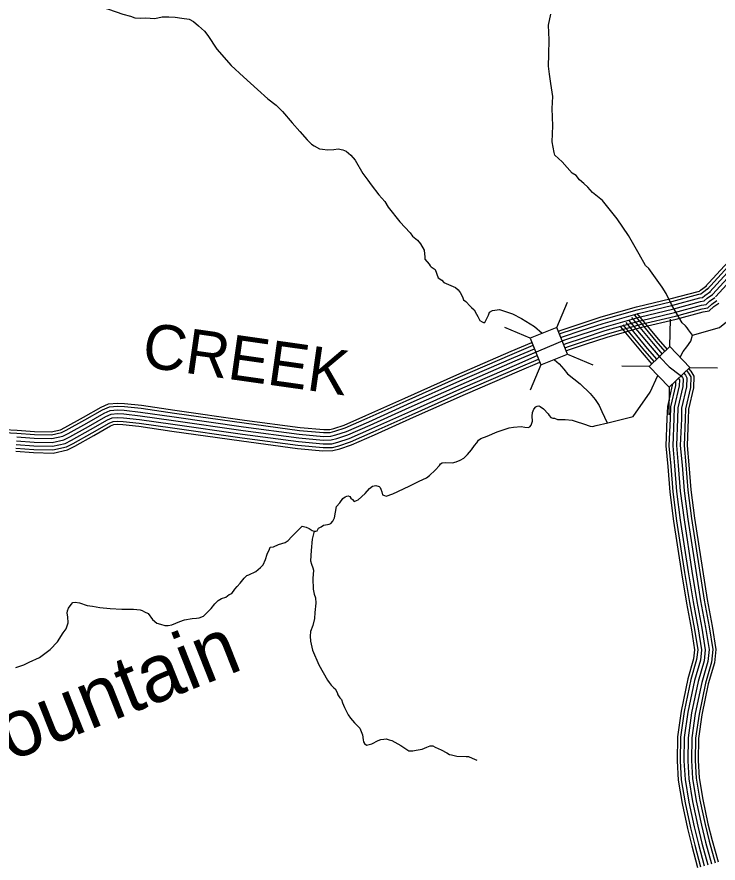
# Model space of a CAD drawing. Extents: x 1551132 to 1791609, y 378168 to 563823.
# Drawn here: x 1664983 to 1670772, y 408888 to 415876 of the extents above; entities that cross this region are included whole.
import ezdxf

# ---------------------------------------------------------------- set-up
doc = ezdxf.new("R2010")
doc.units = 0
for name, color, linetype in [('DESIGN - DRAINAGE - Bridges and Cross Drains Size Text', 7, 'Continuous'), ('DESIGN - ROW - Right-of-Way and Easement Labels', 7, 'Continuous'), ('DESIGN - TRANSPORTATION - Text', 7, 'Continuous'), ('SURVEY - CONTOURS - Index with Text', 7, 'Continuous'), ('SURVEY - DRAINAGE - Storm Sewer', 7, 'Continuous')]:
    doc.layers.add(name, color=color, linetype=linetype)

msp = doc.modelspace()

# ---------------------------------------------------------------- linework, layer by layer
at = {"layer": 'DESIGN - TRANSPORTATION - Text'}
for points in [[(1664838.173, 416135.644), (1665013.527, 416172.645), (1665203.14, 416115.21), (1665320.895, 416078.318), (1665570.314, 415990.407), (1665737.969, 415939.139), (1665855.699, 415898.238), (1665919.589, 415881.754), (1665957.505, 415869.471), (1666005.471, 415865.121), (1666043.495, 415868.862), (1666121.468, 415864.304), (1666181.542, 415875.896), (1666237.549, 415877.504), (1666289.531, 415875.129)], [(1670561.188, 413248.421), (1670526.472, 413292.93), (1670516.581, 413309.031), (1670502.681, 413325.156), (1670474.84, 413349.39), (1670449.149, 413395.65), (1670387.85, 413502.252), (1670344.426, 413590.705), (1670310.785, 413645.031), (1670199.788, 413798.068), (1670173.964, 413824.294), (1670120.573, 413916.822), (1670031.592, 414071.701), (1669938.486, 414208.587), (1669817.481, 414359.691), (1669735.924, 414426.376), (1669696.217, 414470.728), (1669662.409, 414501.02), (1669628.61, 414531.304), (1669598.836, 414565.572), (1669566.97, 414585.83), (1669483.597, 414680.575), (1669423.957, 414735.084), (1669418.09, 414755.16), (1669402.666, 414843.412), (1669407.541, 414977.599), (1669402.474, 415119.861), (1669407.116, 415217.989), (1669391.825, 415326.275), (1669380.325, 415402.477), (1669370.758, 415468.654), (1669373.392, 415564.789), (1669376.192, 415686.976), (1669370.975, 415807.204), (1669391.583, 415899.207)], [(1666289.531, 415875.129), (1666343.471, 415866.729), (1666403.403, 415856.296), (1666439.286, 415838.012), (1666483.06, 415803.644), (1666532.75, 415757.218), (1666558.524, 415722.976), (1666633.781, 415610.264), (1666750.895, 415475.211), (1666852.267, 415380.342), (1666969.581, 415275.339), (1667055.071, 415198.612), (1667122.736, 415148.044), (1667174.393, 415095.593), (1667255.774, 415000.865), (1667319.306, 414930.305), (1667378.846, 414859.762), (1667414.621, 414825.452), (1667436.52, 414811.277), (1667480.361, 414786.926), (1667506.335, 414782.735), (1667548.301, 414778.435), (1667598.325, 414782.085), (1667636.349, 414785.818), (1667674.306, 414779.543), (1667700.222, 414767.343), (1667740.013, 414735.008), (1667775.737, 414692.682), (1667839.019, 414584.063), (1667880.651, 414527.67), (1667906.401, 414489.427), (1667969.857, 414406.842), (1668019.481, 414350.398), (1668047.18, 414304.131), (1668144.386, 414183.244), (1668229.784, 414092.492), (1668249.617, 414066.308), (1668289.391, 414031.974), (1668315.191, 414001.739), (1668344.848, 413949.446), (1668350.465, 413891.312), (1668349.623, 413875.086)], [(1668349.623, 413875.086), (1668385.472, 413833.852), (1668394.322, 413821.093), (1668402.264, 413811.018), (1668436.113, 413788.742), (1668461.662, 413720.449), (1668491.545, 413702.207), (1668507.411, 413682.065), (1668603.142, 413641.322), (1668627.008, 413621.121), (1668642.875, 413600.971), (1668660.641, 413564.786), (1668670.482, 413540.678), (1668688.373, 413524.527), (1668724.131, 413488.21), (1668736.056, 413476.109), (1668757.938, 413457.925), (1668777.696, 413421.724), (1668787.563, 413401.624), (1668805.354, 413369.448), (1668823.27, 413357.298), (1668835.237, 413351.206), (1668847.236, 413351.123), (1668877.636, 413413.008), (1668885.794, 413436.983), (1668909.885, 413450.834), (1668967.934, 413458.442), (1669075.698, 413423.616), (1669149.446, 413385.032), (1669257.018, 413320.164), (1669320.625, 413263.987)], [(1670459.015, 413066.424), (1670482.431, 413112.842), (1670514.564, 413150.752), (1670546.746, 413198.661), (1670560.929, 413246.654), (1670784.716, 413310.581), (1670941.071, 413437.409)], [(1669420.423, 413043.798), (1669458.655, 413010.031), (1669498.363, 412965.68), (1669528.112, 412927.404), (1669633.568, 412844.526), (1669717.049, 412765.808), (1669756.715, 412715.44), (1669790.397, 412667.13), (1669812.072, 412616.895), (1669856.604, 412523.993)], [(1669716.207, 412495.492), (1669734.198, 412493.417), (1669764.223, 412501.292), (1669860.295, 412524.901), (1670070.441, 412576.036), (1670210.779, 412775.892), (1670274.503, 412914.104)], [(1666994.304, 411328.068), (1667016.395, 411351.994), (1667034.561, 411395.97), (1667048.719, 411437.955), (1667066.877, 411479.923), (1667074.943, 411497.906), (1667100.943, 411499.798), (1667143.009, 411519.632), (1667197.057, 411535.416), (1667221.115, 411551.333), (1667249.231, 411583.242), (1667291.38, 411623.101), (1667321.488, 411653.002), (1667337.546, 411668.953), (1667371.512, 411662.802), (1667395.461, 411650.677), (1667421.394, 411634.552), (1667433.368, 411628.485), (1667449.368, 411628.418), (1667461.368, 411630.368), (1667473.451, 411652.344), (1667493.492, 411664.269), (1667513.542, 411678.195), (1667547.558, 411684.053), (1667559.574, 411688.003), (1667575.582, 411691.937), (1667589.657, 411711.904), (1667605.756, 411737.863), (1667611.939, 411785.889), (1667620.114, 411831.907), (1667648.23, 411863.816), (1667672.363, 411899.751), (1667692.413, 411913.684), (1667706.429, 411917.626), (1667716.437, 411921.584), (1667730.412, 411915.518), (1667740.353, 411901.459), (1667752.303, 411889.392), (1667768.244, 411875.308), (1667786.277, 411883.233), (1667800.285, 411887.175), (1667858.475, 411938.985), (1667892.625, 411980.878), (1667918.699, 412000.787), (1667944.715, 412006.687), (1667972.673, 411996.553), (1667980.639, 411988.503), (1667986.589, 411976.469), (1667994.506, 411954.402), (1668002.405, 411930.343), (1668016.372, 411922.276), (1668030.355, 411918.21), (1668086.42, 411937.985), (1668220.625, 411999.47), (1668304.773, 412041.146), (1668364.864, 412068.914), (1668388.938, 412088.831), (1668437.095, 412132.674), (1668471.244, 412172.566), (1668481.286, 412184.542), (1668493.319, 412194.5), (1668517.318, 412196.392), (1668579.292, 412192.117), (1668609.325, 412202.001), (1668643.365, 412215.868), (1668673.423, 412231.751), (1668703.531, 412261.652), (1668735.68, 412301.562), (1668761.813, 412337.488), (1668779.896, 412359.43), (1668793.979, 412381.397), (1668812.02, 412393.331), (1668866.085, 412413.115), (1668948.2, 412448.799), (1669048.306, 412482.4), (1669082.322, 412488.258), (1669146.329, 412493.984), (1669176.303, 412487.842), (1669204.286, 412485.725), (1669218.035, 412491.634), (1669228.352, 412503.634), (1669240.477, 412537.618), (1669236.643, 412579.686), (1669238.76, 412609.712), (1669250.868, 412637.687), (1669266.934, 412655.638), (1669278.951, 412661.596), (1669292.959, 412663.538), (1669302.942, 412659.488), (1669330.858, 412639.346), (1669368.69, 412599.128), (1669376.623, 412583.078), (1669390.565, 412569.002), (1669408.531, 412560.91), (1669420.531, 412560.86), (1669446.489, 412550.735), (1669510.47, 412550.452), (1669568.444, 412546.202), (1669600.385, 412534.043), (1669660.3, 412515.759), (1669716.207, 412495.492)], [(1667435.618, 411628.477), (1667421.244, 411562.1), (1667412.627, 411468.006), (1667406.077, 411383.92), (1667413.894, 411355.819), (1667425.694, 411325.685), (1667431.56, 411305.61), (1667425.118, 411237.541), (1667428.543, 411149.372), (1667436.276, 411109.255), (1667448.068, 411077.12), (1667449.776, 411033.036), (1667443.276, 410956.959), (1667438.951, 410906.908), (1667424.585, 410850.914), (1667406.26, 410800.963), (1667403.994, 410760.92), (1667405.735, 410720.844), (1667423.252, 410646.592), (1667476.459, 410526.023), (1667545.607, 410397.328), (1667559.49, 410379.194), (1667577.348, 410357.035), (1667597.222, 410338.859), (1667609.147, 410326.759), (1667626.947, 410296.583), (1667632.813, 410276.508), (1667648.654, 410252.357), (1667662.562, 410238.24), (1667670.396, 410212.139), (1667686.128, 410171.963), (1667717.736, 410111.637), (1667737.552, 410083.453), (1667769.293, 410045.168), (1667793.151, 410022.96), (1667813, 410000.784), (1667836.65, 409946.533), (1667842.375, 409904.423), (1667844.266, 409888.381), (1667852.191, 409876.306), (1667870.082, 409860.155), (1667890.115, 409866.022), (1667914.173, 409873.864), (1667966.338, 409899.54), (1667988.396, 409909.398), (1668012.412, 409911.232), (1668030.42, 409913.107), (1668056.378, 409906.907), (1668078.328, 409898.74), (1668152.059, 409858.155), (1668185.925, 409837.88), (1668217.774, 409815.621), (1668251.765, 409813.371), (1668279.814, 409821.188), (1668327.863, 409828.863), (1668367.962, 409844.605), (1668394.037, 409856.439), (1668416.036, 409856.28), (1668435.961, 409844.122), (1668485.818, 409823.738), (1668533.65, 409797.354), (1668555.55, 409783.179), (1668569.541, 409781.07), (1668615.473, 409770.728), (1668691.446, 409768.187), (1668711.446, 409768.045), (1668741.354, 409753.811), (1668779.244, 409737.519)], [(1664973.559, 410501.962), (1665039.632, 410523.696), (1665083.715, 410547.53), (1665169.838, 410585.198), (1665256.077, 410650.9), (1665316.309, 410714.71), (1665364.591, 410790.578), (1665388.708, 410822.513), (1665404.891, 410870.497), (1665403.082, 410920.557), (1665397.199, 410950.624), (1665401.282, 410970.625), (1665409.366, 410992.617), (1665429.473, 411022.56), (1665445.54, 411040.51), (1665463.539, 411042.435), (1665499.522, 411038.277), (1665561.42, 411015.976), (1665605.386, 411009.776), (1665667.334, 410999.492), (1665751.283, 410991.117), (1665849.23, 410984.684), (1665945.211, 410984.259), (1665999.177, 410978.017), (1666017.151, 410973.934), (1666037.109, 410963.842), (1666065.042, 410947.7), (1666102.849, 410899.473), (1666136.723, 410869.298), (1666168.681, 410861.147), (1666202.63, 410848.98), (1666230.63, 410850.864), (1666260.637, 410854.739), (1666328.727, 410882.473), (1666366.776, 410896.323), (1666428.808, 410908.065), (1666464.807, 410909.907), (1666486.815, 410913.816), (1666522.856, 410925.674), (1666587.088, 410989.459), (1666617.229, 411029.377), (1666645.328, 411055.286), (1666671.394, 411073.187), (1666707.427, 411085.045), (1666735.501, 411104.946), (1666757.534, 411114.863), (1666781.667, 411150.797), (1666801.741, 411170.731), (1666825.849, 411200.657), (1666857.998, 411240.566), (1666882.073, 411262.483), (1666896.098, 411268.425), (1666956.188, 411296.201), (1666994.304, 411328.068)]]:
    msp.add_lwpolyline(points, dxfattribs=at)
at = {"layer": 'SURVEY - CONTOURS - Index with Text'}
for points in [[(1670662.519, 413642.781), (1671181.615, 414209.888), (1671742.111, 414799.054), (1672027.004, 415123.421), (1672074.92, 415128.296), (1672104.961, 415148.988), (1672149.76, 415192.906), (1672219.058, 415284.075), (1672360.105, 415442.379), (1672611.191, 415746.004), (1672721.197, 415873.733)], [(1670680.752, 413626.097), (1671199.682, 414193.021), (1671760.36, 414782.37), (1672039.162, 415099.812), (1672083.728, 415104.345), (1672120.736, 415129.846), (1672168.351, 415176.522), (1672238.15, 415268.35), (1672378.863, 415426.271), (1672630.082, 415730.062), (1672753.813, 415873.733)], [(1670703.618, 413605.164), (1671222.348, 414171.87), (1671783.243, 414761.453), (1672054.42, 415070.203), (1672094.769, 415074.303), (1672140.527, 415105.829), (1672191.659, 415155.963), (1672262.099, 415248.633), (1672402.387, 415406.078), (1672653.773, 415710.062), (1672794.728, 415873.733)], [(1670726.484, 413584.23), (1671245.014, 414150.72), (1671806.126, 414740.527), (1672069.67, 415040.594), (1672105.811, 415044.269), (1672160.318, 415081.82), (1672214.975, 415135.405), (1672286.048, 415228.907), (1672425.912, 415385.878), (1672677.464, 415690.069), (1672835.644, 415873.733)], [(1670749.35, 413563.296), (1671267.68, 414129.569), (1671829.009, 414719.602), (1672084.92, 415010.985), (1672116.852, 415014.235), (1672180.109, 415057.811), (1672238.291, 415114.846), (1672309.998, 415209.182), (1672449.436, 415365.677), (1672701.156, 415670.077), (1672876.552, 415873.733)], [(1670726.484, 413584.23), (1671245.014, 414150.72)], [(1669453.489, 413280.471), (1669475.897, 413289.988), (1669623.926, 413338.373), (1669806.122, 413397.933), (1670098.399, 413481.343), (1670384.084, 413549.987), (1670608.629, 413609.272), (1670617.778, 413611.047), (1670627.636, 413619.981), (1670675.877, 413654.648)], [(1664978.451, 412376.012), (1665124.606, 412365.111), (1665272.811, 412362.22), (1665371.092, 412383.67), (1665419.308, 412407.438), (1665574.071, 412494.707), (1665716.776, 412576.034), (1665760.966, 412595.81), (1665813.065, 412599.501), (1665865.131, 412597.185), (1665999.244, 412582.351), (1666275.429, 412542.608), (1666849.808, 412460.973), (1667310.138, 412400.08), (1667512.325, 412380.821), (1667578.432, 412382.43), (1667624.573, 412394.18), (1667714.896, 412423.706), (1667899.666, 412504.775), (1668221.026, 412649.171), (1668650.841, 412841.026), (1669096.689, 413034.781), (1669506.362, 413208.711), (1669650.867, 413255.946), (1669831.497, 413314.997), (1670120.431, 413397.45), (1670405.283, 413465.893), (1670627.97, 413524.686), (1670658.052, 413530.52), (1670682.227, 413552.421), (1670726.484, 413584.23)], [(1669462.788, 413257.57), (1669484.58, 413266.821), (1669631.601, 413314.88), (1669813.355, 413374.299), (1670104.674, 413457.426), (1670390.125, 413526.02), (1670614.137, 413585.163), (1670629.253, 413588.096), (1670643.203, 413600.722), (1670690.302, 413634.581)], [(1669474.363, 413228.803), (1669495.471, 413237.762), (1669641.234, 413285.413), (1669822.422, 413344.648), (1670112.557, 413427.442), (1670397.708, 413495.952), (1670621.053, 413554.921), (1670643.653, 413559.304), (1670662.711, 413576.571), (1670708.393, 413609.405)], [(1669485.955, 413200.044), (1669506.362, 413208.711), (1669650.867, 413255.946), (1669831.497, 413314.997), (1670120.431, 413397.45), (1670405.283, 413465.893), (1670627.97, 413524.686), (1670658.052, 413530.52), (1670682.227, 413552.421), (1670726.484, 413584.23)], [(1669497.563, 413171.302), (1669517.254, 413179.66), (1669660.501, 413226.478), (1669840.571, 413285.346), (1670128.306, 413367.457), (1670412.858, 413435.834), (1670634.886, 413494.452), (1670672.452, 413501.736), (1670701.743, 413528.27), (1670744.575, 413559.054)], [(1669509.171, 413142.542), (1669528.145, 413150.601), (1669670.134, 413197.011), (1669849.638, 413255.696), (1670136.189, 413337.473), (1670420.441, 413405.767), (1670641.803, 413464.21), (1670686.852, 413472.943), (1670721.251, 413504.119), (1670762.667, 413533.878)], [(1669518.795, 413118.692), (1669537.187, 413126.5), (1669678.117, 413172.568), (1669857.171, 413231.103), (1670142.723, 413312.589), (1670426.724, 413380.833), (1670647.536, 413439.126), (1670698.793, 413449.068), (1670737.442, 413484.085), (1670777.675, 413513.003)], [(1670033.675, 413372.69), (1670211.121, 413158.368), (1670292.677, 413063.674), (1670368.325, 412987.047), (1670460.048, 412918.345), (1670477.956, 412898.187), (1670483.906, 412888.128), (1670481.514, 412824.001), (1670440.382, 412647.855), (1670437.832, 412557.669), (1670428.474, 412335.23), (1670443.507, 412170.776), (1670460.256, 411960.204), (1670490.872, 411723.489), (1670556.395, 411298.153), (1670596.952, 411049.355), (1670637.676, 410828.616), (1670666.642, 410650.044), (1670656.068, 410557.9), (1670606.969, 410387.812), (1670553.311, 410127.555), (1670524.029, 409923.275), (1670520.879, 409732.87), (1670529.978, 409582.483), (1670560.894, 409395.878), (1670603.735, 409193.172), (1670638.942, 409052.644), (1670687.933, 408873.956)], [(1670033.675, 413372.69), (1670211.121, 413158.368), (1670287.769, 413069.374)], [(1670057.55, 413392.458), (1670234.804, 413178.369), (1670310.027, 413091.033)], [(1670081.432, 413412.233), (1670258.486, 413198.378), (1670332.476, 413112.467)], [(1670100.465, 413427.992), (1670277.378, 413214.32), (1670350.251, 413129.709)], [(1669966.11, 413316.747), (1670144.106, 413101.767), (1670224.471, 413008.448)], [(1669985.918, 413333.148), (1670163.755, 413118.359), (1670243.02, 413026.323)], [(1670009.801, 413352.923), (1670187.438, 413138.368), (1670265.395, 413047.849)], [(1664878.47, 412444.755), (1664982.801, 412437.863), (1665127.515, 412427.071), (1665266.72, 412424.355), (1665350.476, 412442.63), (1665390.358, 412462.289), (1665543.497, 412548.642), (1665688.702, 412631.394), (1665745.65, 412656.878), (1665812.249, 412661.603), (1665869.922, 412659.036), (1666007.069, 412643.869), (1666284.204, 412603.985), (1666858.232, 412522.4), (1667317.147, 412461.698), (1667514.517, 412442.898), (1667569.924, 412444.24), (1667607.273, 412453.757), (1667692.755, 412481.699), (1667874.509, 412561.443), (1668195.685, 412705.755), (1668625.85, 412897.769), (1669072.223, 413091.749), (1669243.91, 413164.643)], [(1664878.52, 412469.522), (1664984.535, 412462.514), (1665128.681, 412451.764), (1665264.295, 412449.122), (1665342.251, 412466.139), (1665378.809, 412484.156), (1665531.305, 412570.15), (1665677.51, 412653.469), (1665739.542, 412681.228), (1665811.924, 412686.354), (1665871.831, 412683.695), (1666010.186, 412668.387), (1666287.704, 412628.452), (1666861.591, 412546.892), (1667319.938, 412486.257), (1667515.392, 412467.64), (1667566.524, 412468.882), (1667600.373, 412477.507), (1667683.93, 412504.816), (1667864.476, 412584.035), (1668185.585, 412728.314), (1668615.891, 412920.386), (1669062.464, 413114.458), (1669234.644, 413187.56)], [(1664978.451, 412376.012), (1665124.606, 412365.111), (1665272.811, 412362.22), (1665371.092, 412383.67), (1665419.308, 412407.438), (1665574.071, 412494.707), (1665716.776, 412576.034), (1665760.966, 412595.81), (1665813.065, 412599.501), (1665865.131, 412597.185), (1665999.244, 412582.351), (1666275.429, 412542.608), (1666849.808, 412460.973), (1667310.138, 412400.08), (1667512.325, 412380.821), (1667578.432, 412382.43), (1667624.573, 412394.18), (1667714.896, 412423.706), (1667899.666, 412504.775), (1668221.026, 412649.171), (1668650.841, 412841.026), (1669096.689, 413034.781), (1669267.235, 413107.183)], [(1664980.626, 412406.937), (1665126.065, 412396.087), (1665269.77, 412393.287), (1665360.784, 412413.155), (1665404.833, 412434.863), (1665558.788, 412521.674), (1665702.734, 412603.718), (1665753.308, 412626.344), (1665812.657, 412630.552), (1665867.522, 412628.11), (1666003.161, 412613.11), (1666279.821, 412573.301), (1666854.024, 412491.691), (1667313.638, 412430.889), (1667513.425, 412411.856), (1667574.174, 412413.339), (1667615.923, 412423.964), (1667703.829, 412452.698), (1667887.083, 412533.109), (1668208.359, 412677.463), (1668638.349, 412869.393), (1669084.456, 413063.265), (1669255.577, 413135.917)], [(1664972.301, 412288.509), (1665120.49, 412277.459), (1665281.428, 412274.317), (1665400.266, 412300.252), (1665460.273, 412329.836), (1665617.328, 412418.396), (1665756.5, 412497.707), (1665782.641, 412509.407), (1665814.224, 412511.641), (1665858.356, 412509.682), (1665988.178, 412495.324), (1666263.013, 412455.773), (1666837.883, 412374.071), (1667300.222, 412312.911), (1667509.225, 412293.002), (1667590.473, 412294.978), (1667649.047, 412309.895), (1667746.22, 412341.662), (1667935.265, 412424.606), (1668256.875, 412569.11), (1668686.198, 412760.749), (1669131.304, 412954.179), (1669300.092, 413025.839)], [(1664974.101, 412314.16), (1665121.698, 412303.151), (1665278.903, 412300.085), (1665391.708, 412324.711), (1665448.257, 412352.586), (1665604.645, 412440.772), (1665744.85, 412520.674), (1665776.283, 412534.741), (1665813.882, 412537.4), (1665860.339, 412535.333), (1665991.419, 412520.833), (1666266.655, 412481.232), (1666841.383, 412399.547), (1667303.13, 412338.462), (1667510.134, 412318.745), (1667586.94, 412320.62), (1667641.872, 412334.604), (1667737.037, 412365.713), (1667924.824, 412448.107), (1668246.367, 412592.586), (1668675.832, 412784.283), (1669121.155, 412977.813), (1669290.442, 413049.682)], [(1664976.276, 412345.086), (1665123.148, 412334.136), (1665275.853, 412331.152), (1665381.4, 412354.186), (1665433.782, 412380.012), (1665589.354, 412467.739), (1665730.817, 412548.35), (1665768.625, 412565.275), (1665813.474, 412568.45), (1665862.739, 412566.259), (1665995.328, 412551.592), (1666271.038, 412511.916), (1666845.591, 412430.256), (1667306.638, 412369.271), (1667511.225, 412349.787), (1667582.69, 412351.521), (1667633.223, 412364.396), (1667725.962, 412394.714), (1667912.249, 412476.441), (1668233.692, 412620.878), (1668663.332, 412812.658), (1669108.922, 413006.297), (1669278.818, 413078.424)], [(1670510.797, 412954.563), (1670528.272, 412934.896), (1670546.538, 412904.02), (1670543.246, 412815.718), (1670502.181, 412639.846), (1670499.797, 412555.486), (1670490.589, 412336.755), (1670505.28, 412176.059), (1670521.938, 411966.645), (1670552.262, 411732.189), (1670617.627, 411307.861), (1670658.043, 411059.972), (1670698.767, 410839.208), (1670729.216, 410651.503), (1670717.074, 410545.683), (1670667.2, 410372.929), (1670614.418, 410116.888), (1670585.952, 409918.342), (1670582.91, 409734.228), (1670591.669, 409589.441), (1670621.834, 409407.361), (1670664.158, 409207.123), (1670698.916, 409068.378), (1670747.723, 408890.348)], [(1670528.63, 412971.722), (1670548.338, 412949.53), (1670571.512, 412910.354), (1670567.854, 412812.418), (1670526.813, 412636.655), (1670524.497, 412554.619), (1670515.355, 412337.363), (1670529.905, 412178.159), (1670546.529, 411969.212), (1670576.737, 411735.656), (1670642.043, 411311.728), (1670682.392, 411064.197), (1670723.124, 410843.424), (1670754.157, 410652.078), (1670741.391, 410540.808), (1670691.217, 410366.995), (1670638.776, 410112.63), (1670610.643, 409916.375), (1670607.635, 409734.778), (1670616.26, 409592.216), (1670646.134, 409411.937), (1670688.241, 409212.681), (1670722.824, 409074.653), (1670771.564, 408896.89)], [(1670443.865, 412889.886), (1670452.582, 412880.069), (1670450.648, 412828.143), (1670409.483, 412651.855), (1670406.849, 412558.761), (1670397.416, 412334.463), (1670412.616, 412168.134), (1670429.415, 411956.987), (1670460.181, 411719.139), (1670525.779, 411293.303), (1670566.412, 411044.046), (1670607.127, 410823.324), (1670635.36, 410649.319), (1670625.568, 410564.009), (1670576.853, 410395.254), (1670522.762, 410132.889), (1670493.063, 409925.742), (1670489.863, 409732.187), (1670499.129, 409579.008), (1670530.42, 409390.136), (1670573.527, 409186.197), (1670608.96, 409044.777), (1670658.033, 408865.756)], [(1670466.223, 412911.395), (1670477.956, 412898.187), (1670483.906, 412888.128), (1670481.514, 412824.001), (1670440.382, 412647.855), (1670437.832, 412557.669), (1670428.474, 412335.23), (1670443.507, 412170.776), (1670460.256, 411960.204), (1670490.872, 411723.489), (1670556.395, 411298.153), (1670596.952, 411049.355), (1670637.676, 410828.616), (1670666.642, 410650.044), (1670656.068, 410557.9), (1670606.969, 410387.812), (1670553.311, 410127.555), (1670524.029, 409923.275), (1670520.879, 409732.87), (1670529.978, 409582.483), (1670560.894, 409395.878), (1670603.735, 409193.172), (1670638.942, 409052.644), (1670687.933, 408873.956)], [(1670488.439, 412933.062), (1670503.114, 412916.545), (1670515.222, 412896.07), (1670512.38, 412819.86), (1670471.281, 412643.855), (1670468.815, 412556.578), (1670459.531, 412335.997), (1670474.398, 412173.417), (1670491.097, 411963.42), (1670521.563, 411727.839), (1670587.011, 411303.003), (1670627.493, 411054.663), (1670668.226, 410833.907), (1670697.925, 410650.769), (1670686.567, 410551.792), (1670637.085, 410380.37), (1670583.861, 410122.222), (1670554.995, 409920.808), (1670551.895, 409733.553), (1670560.828, 409585.958), (1670591.368, 409401.62), (1670633.942, 409200.148), (1670668.925, 409060.511), (1670717.832, 408882.156)], [(1670394.416, 412842.085), (1670394.175, 412835.718), (1670352.951, 412659.18), (1670350.167, 412560.753), (1670340.592, 412333.072), (1670356.109, 412163.309), (1670372.992, 411951.095), (1670404.016, 411711.18), (1670469.764, 411284.419), (1670510.529, 411034.338), (1670551.245, 410813.632), (1670578.119, 410647.986), (1670569.761, 410575.184), (1670521.746, 410408.863), (1670466.863, 410142.647), (1670436.414, 409930.25), (1670433.122, 409730.945), (1670442.697, 409572.641), (1670474.679, 409379.627), (1670518.253, 409173.439), (1670554.094, 409030.385), (1670603.343, 408850.763)], [(1670421.041, 412866.161), (1670419.783, 412832.285), (1670378.583, 412655.863), (1670375.867, 412559.853), (1670366.359, 412333.705), (1670381.733, 412165.492), (1670398.574, 411953.762), (1670429.482, 411714.789), (1670495.163, 411288.444), (1670535.862, 411038.738), (1670576.586, 410818.024), (1670604.069, 410648.586), (1670595.061, 410570.117), (1670546.737, 410402.696), (1670492.204, 410138.222), (1670462.105, 409928.208), (1670458.847, 409731.512), (1670468.288, 409575.524), (1670499.954, 409384.394), (1670543.311, 409179.222), (1670578.969, 409036.91), (1670628.142, 408857.564)]]:
    msp.add_lwpolyline(points, dxfattribs=at)
at = {"layer": 'SURVEY - DRAINAGE - Storm Sewer'}
for p, q in [((1669440.953, 413311.336), (1669529.698, 413520.406)), ((1670374.188, 413152.873), (1670378.166, 413379.981)), ((1669220.647, 413222.306), (1669011.594, 413311.067)), ((1669529.959, 413091.03), (1669739.053, 413002.293)), ((1669309.644, 413002.074), (1669220.908, 412793.005)), ((1670203.283, 412987.835), (1669976.208, 412991.771)), ((1670539.267, 412981.976), (1670766.36, 412977.99)), ((1670368.321, 412816.963), (1670364.352, 412589.863))]:
    msp.add_line(p, q, dxfattribs=at)
for points in [[(1669220.647, 413222.306), (1669309.678, 413002.016), (1669529.959, 413091.03), (1669440.953, 413311.336)], [(1670203.283, 412987.835), (1670368.363, 412816.938), (1670539.267, 412981.976), (1670374.188, 413152.873)]]:
    msp.add_lwpolyline(points, close=True, dxfattribs=at)

# ---------------------------------------------------------------- texts
at = {"layer": 'DESIGN - DRAINAGE - Bridges and Cross Drains Size Text'}
msp.add_text('Fountain', height=474.9922, rotation=21.5691056, dxfattribs=at).set_placement((1664563.185, 409583.285))
at = {"layer": 'DESIGN - ROW - Right-of-Way and Easement Labels'}
msp.add_text('CREEK', height=369.9917, rotation=351.9113472, dxfattribs=at).set_placement((1666004.311, 412988.92))

doc.saveas('drawing.dxf')
